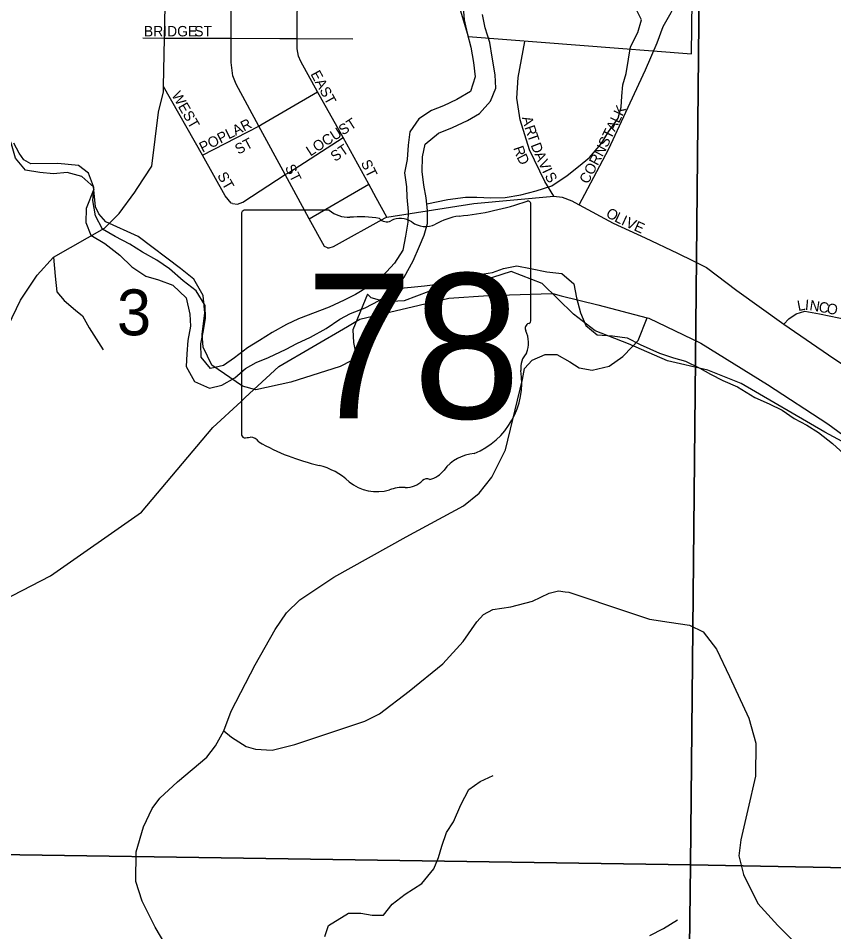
# Model space of a CAD drawing. Extents: x 2043100 to 2470832, y 443715 to 810583.
# Drawn here: x 2244223 to 2248144, y 633122 to 637513 of the extents above; entities that cross this region are included whole.
import ezdxf

# ---------------------------------------------------------------- set-up
doc = ezdxf.new("R2010")
doc.units = 0
for name, color, linetype in [('GM_X_City_Street', 7, 'Continuous'), ('GM_X_City_Street_Text', 7, 'Continuous'), ('GM_X_Corporation', 7, 'Continuous'), ('GM_X_Major_River', 7, 'Continuous'), ('GM_X_Minor_River', 7, 'Continuous'), ('GM_X_Section', 7, 'Continuous'), ('GM_X_Section_Text', 7, 'Continuous'), ('GM_X_State_Location', 7, 'Continuous'), ('GM_X_State_Route', 7, 'Continuous'), ('GM_X_State_Shield', 7, 'Continuous'), ('GM_X_Township_Road', 7, 'Continuous')]:
    doc.layers.add(name, color=color, linetype=linetype)

msp = doc.modelspace()

# ---------------------------------------------------------------- linework, layer by layer
at = {"layer": 'GM_X_City_Street'}
for points in [[(2246919.8, 636615.1), (2246962.5, 636694.9), (2247063.3, 636884.7), (2247144, 637060.6), (2247238.9, 637264.4), (2247295.4, 637394.4), (2247323.7, 637472.3), (2247362, 637540.3), (2247408.4, 637634.2), (2247438.7, 637720.2), (2247453.1, 637812.2), (2247471.6, 637940.2), (2247504.2, 638078.3), (2247564.9, 638244.2), (2247617.3, 638352.1), (2247665.6, 638438), (2247724.2, 638585.9), (2247807.2, 638785)], [(2245943.8, 636649.7), (2245908, 636715.1), (2245784.7, 636939.3), (2245662.4, 637159.1), (2245581, 637304.9), (2245571.1, 637331), (2245563.2, 637365), (2245563.4, 637415.1), (2245563.7, 637483.2), (2245567.9, 637737.9), (2245572.7, 638037.8), (2245572.8, 638039.1)], [(2245246.5, 637382.1), (2245246.3, 637416.3), (2245245.8, 637496.4), (2245248.6, 637745.4), (2245248.6, 637746.5)], [(2244821.4, 637418), (2244925.9, 637417.6), (2244953.2, 637417.5)], [(2244953.2, 637417.5), (2244953.2, 637417.5), (2245246.3, 637416.3), (2245480.1, 637415.4)], [(2245480.1, 637415.4), (2245480.1, 637415.4), (2245563.4, 637415.1), (2245831.4, 637414.1)], [(2246799, 636656.7), (2246755, 636727.2), (2246681.5, 636880.4), (2246636.9, 637023.8), (2246621, 637129), (2246626.7, 637227.4), (2246658.8, 637400.6)], [(2245709.3, 636409.5), (2245695.4, 636415.5), (2245622.4, 636548.7), (2245507, 636760.9), (2245380.1, 636994.4), (2245270.5, 637196), (2245254.7, 637236.1), (2245247, 637300.2), (2245246.5, 637379.7), (2245246.5, 637382.1)], [(2245252.2, 636621.5), (2245246.2, 636623.5), (2245218.3, 636659.6), (2245107.9, 636854.9), (2244920.9, 637185.3)], [(2245389.2, 636999.6), (2245662.4, 637159.1)], [(2245107.9, 636854.9), (2245380.1, 636994.4), (2245388.2, 636999.1), (2245389.2, 636999.6)], [(2245521.6, 636770.2), (2245784.7, 636939.3)], [(2245252.2, 636621.5), (2245276.2, 636619.4), (2245302.2, 636629.3), (2245507, 636760.9), (2245521.5, 636770.2), (2245521.6, 636770.2)], [(2245622.4, 636548.7), (2245908, 636715.1)], [(2245994.8, 636556.7), (2245943.8, 636649.7)], [(2245987.9, 636552.8), (2245994.8, 636556.7), (2246414.2, 636623), (2246799, 636656.7), (2246838.7, 636652.2), (2246885, 636634.9), (2246916.4, 636617.1)], [(2246916.4, 636617.1), (2246919.8, 636615.1), (2247083.8, 636528.3), (2247237.6, 636457.6), (2247393.3, 636382.9), (2247469.1, 636346.6), (2247533, 636314.3), (2247678.5, 636203.6), (2247905.2, 636042.7), (2248145.2, 635877.5), (2248484.3, 635651.9), (2248815.4, 635430.4), (2248975, 635329.7), (2249040.9, 635295.4), (2249092.7, 635257.2), (2249114.4, 635193), (2249128.1, 635098.9), (2249142.1, 635055.9)], [(2245709.3, 636409.5), (2245717.3, 636409.4), (2245739.4, 636415.4), (2245987.9, 636552.8)], [(2247175.2, 635933.4), (2247204.4, 635964.5), (2247247.5, 636073.3)], [(2247905.2, 636042.7), (2247928, 636068.5), (2247964.1, 636092.4), (2248006.1, 636104.3), (2248076.1, 636092), (2248216, 636063.4), (2248236.6, 636062.6)]]:
    msp.add_lwpolyline(points, dxfattribs=at)
at = {"layer": 'GM_X_Corporation'}
for points in [[(2246236.9, 637924.3), (2246386, 637424.2), (2247460.5, 637341.1), (2247477.8, 638744.4)], [(2248205.5, 635466.8), (2248101.8, 635523.3), (2247698.7, 635757.1), (2247539, 635821.8), (2247345.2, 635866.6), (2247157.5, 635947.4), (2246997.7, 636010.1), (2246892.1, 636090.6), (2246742.7, 636237.3), (2246592.9, 636295.9), (2246458.7, 636252.4), (2246312.6, 636222.9), (2246196.5, 636199.4), (2246078.3, 636153.8), (2245988.3, 636150.1), (2245920.4, 636168.4), (2245902.4, 636186.5), (2245831.7, 636014.6), (2245835.5, 635954.5), (2245845.3, 635898.4), (2245823.1, 635866.5), (2245771, 635838.6), (2245532.7, 635763.5), (2245364.5, 635726.1), (2245300.6, 635744.4), (2245153, 635845), (2245111.4, 635931.3), (2245107.6, 635993.4), (2245120, 636097.4), (2245112.4, 636179.5), (2245066.7, 636257.8), (2245002.9, 636310.1), (2244799.5, 636463.1), (2244643.8, 636533.7), (2244610, 636571.9), (2244594.1, 636606), (2244584.5, 636704.1), (2244560.8, 636768.3), (2244512.9, 636804.5), (2244413, 636814.9), (2244283, 636813.4), (2244249, 636831.6), (2244227.2, 636863.7), (2244201.4, 636911.8)]]:
    msp.add_lwpolyline(points, dxfattribs=at)
at = {"layer": 'GM_X_Major_River'}
for points in [[(2246361.8, 637565.1), (2246366.3, 637505.1), (2246380.8, 637441.2), (2246399.4, 637373.3), (2246412, 637299.3), (2246420.6, 637231.4), (2246397.2, 637161.1), (2246331.6, 637122.5), (2246267.9, 637091.9), (2246210.1, 637069.4), (2246148.5, 637028.9), (2246105, 636966.4), (2246097.6, 636902.3), (2246092.2, 636834.2), (2246080.7, 636770.1), (2246089.3, 636702.1), (2246091.8, 636652.1), (2246098.3, 636584.1), (2246096.8, 636532), (2246085.4, 636465.9), (2246071.9, 636397.7), (2246032.5, 636335.3), (2245975.1, 636272.8), (2245913.5, 636226.2), (2245843.9, 636185.6), (2245790.2, 636157.1), (2245718.5, 636124.5), (2245571.1, 636067.1), (2245513.3, 636040.6), (2245443.7, 636002), (2245382, 635963.4), (2245324.4, 635928.9), (2245262.8, 635880.3), (2245209.1, 635843.8), (2245147.3, 635829.3), (2245102.9, 635882.9), (2245100.3, 635947), (2245111.8, 636003.1), (2245123.3, 636069.2), (2245120.7, 636131.3), (2245078.1, 636202.9), (2245015.7, 636250.4), (2244949.3, 636307.9), (2244889, 636349.4), (2244820.7, 636388.8), (2244758.4, 636426.3), (2244688.1, 636463.8), (2244627.8, 636499.2), (2244593.3, 636563), (2244580.6, 636636.9), (2244585.3, 636691.8)], [(2244585.3, 636691.8), (2244549, 636598.6), (2244547.6, 636530.6), (2244572.1, 636470.7), (2244638.4, 636429.3), (2244710.8, 636373.9), (2244769.3, 636318.3), (2244835.6, 636272.9), (2244897.8, 636255.4), (2244965.9, 636230), (2245030.4, 636168.5), (2245047.1, 636090.6), (2245051.6, 636032.6), (2245038.2, 635964.4), (2245032.8, 635900.3), (2245029.3, 635838.2), (2245069.9, 635766.5), (2245142.1, 635735.2), (2245202, 635749.7), (2245263.6, 635784.3), (2245315.2, 635828.7), (2245367, 635857.2), (2245426.7, 635881.7), (2245510.3, 635922.5), (2245562.1, 635949), (2245627.8, 635979.6), (2245703.4, 636022.2), (2245769, 636066.9), (2245820.7, 636093.3), (2245890.4, 636120), (2245958.1, 636156.6), (2246023.6, 636203.2), (2246079.1, 636267.7), (2246122.4, 636346.1), (2246151.7, 636416.4), (2246175.3, 636470.7), (2246190.8, 636526.9), (2246190.2, 636588.9), (2246183.7, 636648.9), (2246173.2, 636710.8), (2246164.6, 636776.8), (2246166, 636846.9), (2246179.5, 636907), (2246243, 636959.6), (2246310.8, 636988.2), (2246382.4, 637020.9), (2246440.1, 637055.4), (2246493.6, 637113.9), (2246519, 637176.2), (2246516.5, 637240.2), (2246501.7, 637326.2), (2246491.1, 637396.1), (2246468.6, 637466), (2246456, 637529.9)], [(2244585.3, 636691.8), (2244586.1, 636701), (2244527.7, 636752.6), (2244457.5, 636772), (2244391.6, 636765.4), (2244325.6, 636770.8), (2244257.6, 636782.2), (2244209.1, 636839.9), (2244190.5, 636907.8), (2244163.9, 636977.6), (2244142.5, 637000.9)]]:
    msp.add_lwpolyline(points, dxfattribs=at)
at = {"layer": 'GM_X_Minor_River'}
for points in [[(2246186.8, 636620.4), (2246288.1, 636641.2), (2246373.9, 636652), (2246427.9, 636652.4), (2246495.8, 636649), (2246563.8, 636651.6), (2246639.6, 636664.3), (2246713.4, 636682.9), (2246789.1, 636707.6), (2246862.6, 636756.3), (2246916.2, 636800.8), (2246969.8, 636843.2), (2247025.2, 636909.8), (2247060.6, 636966.1), (2247108, 637032.6), (2247121.5, 637084.7), (2247125.1, 637138.8), (2247130.6, 637192.9), (2247146.1, 637247), (2247157.5, 637315.2), (2247166.9, 637375.3), (2247202.3, 637443.6), (2247219.8, 637505.8), (2247187.2, 637569.6)], [(2246030.7, 636211.4), (2246175.8, 636226), (2246251.7, 636236.7), (2246309.5, 636247.2), (2246381.3, 636261.8), (2246441.1, 636280.3), (2246503, 636290.9), (2246556.8, 636309.3), (2246620.6, 636321.9), (2246686.7, 636310.4), (2246764.8, 636293.1), (2246836.8, 636285.7), (2246895.2, 636236.2), (2246907.8, 636168.3), (2246926.4, 636096.4), (2246952.9, 636036.6), (2247007.3, 635991), (2247081.2, 635985.6), (2247151.3, 635976.2), (2247213.5, 635944.7), (2247305.8, 635903.5), (2247373.9, 635880.1), (2247432, 635864.6), (2247500.3, 635831.1), (2247552.5, 635801.6), (2247610.7, 635772), (2247681, 635740.6), (2247765.3, 635689.3), (2247833.5, 635659.9), (2247895.8, 635628.4), (2247954.1, 635588.9), (2248014.3, 635557.4), (2248070.6, 635521.8), (2248139, 635468.4), (2248193.4, 635418.8)], [(2245697.7, 633099.8), (2245715.2, 633152), (2245810.6, 633210.8), (2245870.6, 633211.3), (2245924.6, 633201.8), (2245978.6, 633202.3), (2246020.1, 633254.7), (2246083.6, 633303.2), (2246163.1, 633354), (2246220.5, 633424.5), (2246244, 633478.7), (2246259.5, 633532.9), (2246282.9, 633599.2), (2246316.4, 633649.5), (2246351.6, 633731.8), (2246389, 633806.2), (2246444.6, 633844.7), (2246506.3, 633873.3)], [(2247260.5, 633103.2), (2247326.1, 633137.8), (2247393.7, 633178.4)]]:
    msp.add_lwpolyline(points, dxfattribs=at)
at = {"layer": 'GM_X_Section'}
for points in [[(2242269, 638887.7), (2247507.7, 638791.7), (2247455.2, 633443.4), (2242078.3, 633523.6), (2242088.5, 638885.8)], [(2247507.7, 638791.7), (2252784.6, 638695), (2252763.7, 633342.5), (2247455.2, 633443.4)], [(2242078.3, 633523.6), (2247455.2, 633443.4), (2247392.1, 628154.7), (2242002.4, 628310.7)], [(2252763.7, 633342.5), (2252657.4, 628097.1), (2247392.1, 628154.7), (2247455.2, 633443.4)]]:
    msp.add_lwpolyline(points, close=True, dxfattribs=at)
at = {"layer": 'GM_X_State_Route'}
for points in [[(2244795.2, 636694.3), (2244865.3, 636802.4), (2244897.8, 637061.6), (2244920.4, 637159.3), (2244920.9, 637185.3), (2244925.9, 637417.6), (2244929.3, 637572.1)], [(2244662.5, 636528.9), (2244674.2, 636540.8), (2244707.7, 636574.7), (2244783.7, 636676.5), (2244795.2, 636694.3)], [(2244391.3, 636363.7), (2244637, 636503.1), (2244662.5, 636528.9)], [(2244081.5, 635854.9), (2244173.7, 636034.5), (2244233.3, 636158), (2244312.9, 636277.9), (2244391.3, 636363.7)], [(2245838.7, 636050.1), (2245865.6, 636065.7), (2246292.6, 636166.8), (2246484.9, 636180.8), (2246788.3, 636189.1), (2246793.5, 636189.2), (2246834.2, 636179.1)], [(2246834.2, 636179.1), (2247009.2, 636135.6), (2247247.5, 636073.3), (2247254.5, 636071.5), (2247504.5, 635951.5), (2247825.6, 635751.8), (2248116.4, 635563.4), (2248367, 635378.3), (2248593.1, 635214.6), (2248797.7, 635116.7), (2249035.5, 635063.5), (2249142.1, 635055.9), (2249230.3, 635049.5), (2249466.8, 635056.5), (2249723.7, 635142), (2249857.4, 635256.1)], [(2245314.1, 635689.8), (2245475.4, 635839.2), (2245806.6, 636031.5), (2245838.7, 636050.1)], [(2241892.6, 634529.7), (2242086, 634482.1), (2242209.3, 634460.2), (2242388.1, 634430.1), (2242598.5, 634418.6), (2242806.6, 634421.2), (2243165.8, 634471.1), (2243474.8, 634519.2), (2243835, 634614.6), (2244056.5, 634667.3), (2244377.9, 634832.3), (2244814.5, 635138), (2245158.8, 635546), (2245293.9, 635671.1), (2245314.1, 635689.8)]]:
    msp.add_lwpolyline(points, dxfattribs=at)
at = {"layer": 'GM_X_State_Shield'}
for p, q in [((2246688.3, 636063.1), (2246688.3, 636615.9)), ((2245296.1, 636571.5), (2245296.1, 635514.9)), ((2245717.5, 636589.7), (2245309.8, 636589.7)), ((2246688.2, 636063.3), (2246688.3, 636063.1))]:
    msp.add_line(p, q, dxfattribs=at)
for centre, radius, start, end in [((2246192.4, 638030.2), 1476.4, 275.8445, 288.9065), ((2246672.9, 636618.2), 15.5, 351.8621, 97.738), ((2245312.1, 636573.8), 16.1, 98.1301, 188.1301), ((2245814.6, 636712.4), 156.4, 231.6195, 271.1119), ((2245866.5, 635996.5), 561.6, 80.4867, 94.9883), ((2245994, 636579.2), 45.1, 219.7921, 297.1024), ((2246060.3, 636457.1), 93.8, 54.4667, 119.1411), ((2246380.7, 636267), 297, 97.3462, 120.7689), ((2246181.4, 636624.6), 112.9, 233.8562, 294.8282), ((2246684.7, 636022.6), 24, 107.944, 210.337), ((2246671.8, 636061), 16.6, 289.6038, 7.7341), ((2246532.1, 635952.7), 144, 340.033, 23.6496), ((2246743.8, 635831.8), 104.8, 136.8065, 186.9296), ((2246275.1, 635761.5), 369.3, 292.3089, 8.9858), ((2245312.2, 635512.6), 16.3, 171.9584, 258.3066), ((2245314.7, 635620.7), 124.2, 267.339, 280.6039), ((2245340.1, 635453.9), 44.8, 29.7484, 93.2717), ((2245905.4, 636403.3), 1066.1, 240.4129, 257.1985), ((2246430.8, 635218.2), 202.2, 94.4031, 142.5768), ((2245587.5, 635040.2), 333.6, 47.1842, 75.836), ((2246174.6, 635412.5), 119.3, 282.8732, 323.2771), ((2245948.3, 635448.7), 211.7, 230.7004, 286.2918), ((2246086.1, 635369.5), 112.8, 268.777, 315.5493), ((2246188.1, 635267.2), 31.8, 65.7517, 132.6484), ((2246070.6, 635083.3), 173.9, 85.6951, 111.2099)]:
    msp.add_arc(centre, radius, start, end, dxfattribs=at)
at = {"layer": 'GM_X_Township_Road'}
for points in [[(2244391.3, 636363.7), (2244400.1, 636272.3), (2244408.6, 636198.3), (2244442.9, 636156.4), (2244498.5, 636110.3)], [(2244498.5, 636110.3), (2244531.5, 636082.9), (2244563.9, 636025.1), (2244630.6, 635919.4)], [(2244974.3, 632987.5), (2244881.5, 633143.3), (2244818.9, 633269.2), (2244788.5, 633363.2), (2244789.9, 633505.4), (2244825.4, 633625.8), (2244867, 633714.1), (2244902.8, 633764.3), (2244988.5, 633842.9), (2245130, 633961.7), (2245171.8, 634016), (2245211.5, 634088.3), (2245247.1, 634182.6), (2245362.2, 634405.5), (2245457.5, 634574.2), (2245513.2, 634654.6), (2245577, 634717), (2245740.6, 634825.9), (2246087.9, 635019.8), (2246363.4, 635169.4), (2246439.2, 635229.8), (2246500.9, 635306.2), (2246566.4, 635438.7), (2246646.9, 635775.6), (2246656.7, 635829.8), (2246694.5, 635870), (2246756.5, 635896.3), (2246812.5, 635896.6), (2246874.7, 635860.8), (2246920.8, 635833), (2246982.9, 635821.3), (2247064.9, 635839.7), (2247130.7, 635886.1), (2247175.2, 635933.4)], [(2245211.5, 634088.3), (2245247.7, 634056.4), (2245317.9, 634012.7), (2245364, 633998.9), (2245444.1, 633995.2), (2245552, 634021.8), (2245711.9, 634074.6), (2245889.7, 634133.6), (2245959.6, 634169.9), (2246103.2, 634278.8), (2246264.8, 634409.8), (2246362.3, 634516.4), (2246428, 634610.8), (2246459.8, 634647), (2246505.7, 634671.3), (2246591.7, 634683.7), (2246695.7, 634710.2), (2246775.4, 634749.4), (2246820.1, 634760.2), (2246853.3, 634755.8)], [(2246853.3, 634755.8), (2246870.6, 634753.5), (2247152.2, 634660.3), (2247258.4, 634624.8), (2247352.5, 634609.2), (2247450.7, 634595.6), (2247516.8, 634563.9), (2247581.3, 634480.1), (2247643.9, 634348.2), (2247736.8, 634148.3), (2247769.4, 634028.3), (2247768.1, 633870), (2247730.8, 633709.6), (2247697.4, 633563.2), (2247687.7, 633487), (2247710.2, 633397), (2247778.8, 633257.1), (2247875.3, 633151.4), (2248062.3, 632964)]]:
    msp.add_lwpolyline(points, dxfattribs=at)

# ---------------------------------------------------------------- texts
at = {"layer": 'GM_X_City_Street_Text'}
for s, rotation, p in [('BRIDGE', 0, (2244827, 637425.5)), ('ST', 0, (2245069, 637425.5)), ('EAST', 298.7358, (2245626.7, 637244.9)), ('WEST', 299.9321, (2244957.8, 637143.9)), ('STALK', 63.9963, (2247054.3, 636888.1)), ('LOCUST', 32.8012, (2245627.4, 636847.7)), ('A', 284.6034, (2246644.6, 637035)), ('POPLAR', 27.0485, (2245109, 636865.7)), ('R', 288.7608, (2246656.8, 636988.6)), ('T', 288.8555, (2246669.6, 636951)), ('ST', 28.0717, (2245281.1, 636856.3)), ('ST', 34.6986, (2245746.2, 636821.3)), ('R', 288.9955, (2246602.4, 636889.2)), ('D', 291.322, (2246686.1, 636903)), ('CORN', 62.101, (2246962.1, 636712.4)), ('D', 296.9459, (2246618.2, 636844.9)), ('A', 294.5308, (2246703.3, 636859.2)), ('ST', 296.5651, (2245868.9, 636817.8)), ('V', 295.1852, (2246721.8, 636818.6)), ('ST', 299.7432, (2245177.8, 636756.6)), ('ST', 296.5651, (2245503.7, 636795.8)), ('I', 295.2024, (2246740.5, 636778.7)), ('S', 300.9713, (2246752.5, 636754)), ('O', 330.0409, (2247044.9, 636561.7)), ('L', 334.149, (2247086.5, 636537.9)), ('I', 335.2912, (2247119.1, 636522.1)), ('V', 335.8503, (2247139.6, 636512.7)), ('E', 335.8545, (2247179.8, 636494.7)), ('L', 10.9134, (2247973.9, 636104.9)), ('I', 354.9243, (2248004.8, 636111.3)), ('N', 351.1558, (2248025.8, 636109.5)), ('C', 349.2759, (2248068.9, 636102.8)), ('O', 349.273, (2248107.8, 636095.4))]:
    msp.add_text(s, height=50, rotation=rotation, dxfattribs=at).set_placement(p)
at = {"layer": 'GM_X_Section_Text'}
msp.add_text('3', height=220.8, rotation=0, dxfattribs=at).set_placement((2244697.2, 635988.6))
at = {"layer": 'GM_X_State_Location'}
for s in ['s', 'r']:
    msp.add_text(s, height=0.0000833, dxfattribs=at).set_placement((2245976.7, 635973.4))
msp.add_text('78', height=0.0000833, rotation=0, dxfattribs=at).set_placement((2245724.6, 635900.2))
at = {"layer": 'GM_X_State_Shield'}
msp.add_text('78', height=696.1, dxfattribs=at).set_placement((2245603.1, 635589.4))

doc.saveas('drawing.dxf')
